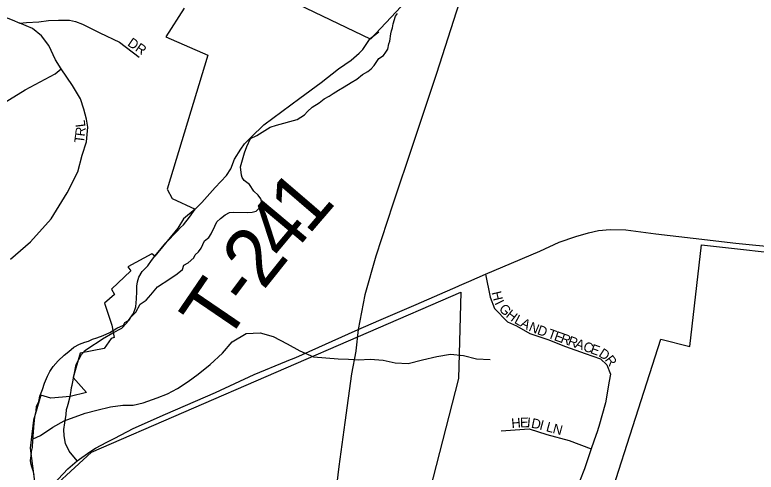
# Model space of a CAD drawing. Extents: x 1310247 to 1664935, y 235267 to 584339.
# Drawn here: x 1465655 to 1469473, y 432368 to 434723 of the extents above; entities that cross this region are included whole.
import ezdxf

# ---------------------------------------------------------------- set-up
doc = ezdxf.new("R2010")
doc.units = 0
for name, color, linetype in [('GM_X_City_Street', 7, 'Continuous'), ('GM_X_City_Street_Text', 7, 'Continuous'), ('GM_X_Corporation', 7, 'Continuous'), ('GM_X_Interstate_Route', 7, 'Continuous'), ('GM_X_Minor_River', 7, 'Continuous'), ('GM_X_State_Route', 7, 'Continuous'), ('GM_X_Township_Road', 7, 'Continuous'), ('GM_X_Township_Road_Text', 7, 'Continuous'), ('GM_X_Township_Subdivision', 7, 'Continuous'), ('GM_X_Township_Subdivision_Text', 7, 'Continuous')]:
    doc.layers.add(name, color=color, linetype=linetype)

msp = doc.modelspace()

# ---------------------------------------------------------------- linework, layer by layer
at = {"layer": 'GM_X_City_Street'}
for points in [[(1465030.4, 434987.6), (1465058.4, 434961.7), (1465068.7, 434951.7), (1465116.4, 434916.8), (1465163.7, 434874.1), (1465204.4, 434852.8), (1465247.2, 434838.2), (1465291.8, 434819.9), (1465335, 434807), (1465386.2, 434786.2), (1465429.9, 434768.7), (1465476.1, 434753.4), (1465543.6, 434731.3), (1465596.8, 434713.8), (1465641.4, 434697.2), (1465681.4, 434680.7), (1465715.4, 434684), (1465779.5, 434686.7), (1465828.2, 434694.5), (1465880.7, 434696.5), (1465898.1, 434696.3)], [(1465898.1, 434696.3), (1465937.4, 434695.8), (1465967, 434689.1), (1466003.4, 434674.9), (1466092.4, 434631.1), (1466194.1, 434581.9), (1466296.3, 434506)], [(1465632.5, 433465.8), (1465735.6, 433554.6), (1465841.5, 433672), (1465924.6, 433806.6), (1465979, 433915.4), (1466001.9, 434001.3), (1466024.8, 434070), (1466030.5, 434144.5), (1466024.5, 434186.5), (1466010, 434237.9), (1465993.4, 434290.5), (1465952.6, 434360.1), (1465893.9, 434444.5), (1465865.1, 434490.9), (1465830.1, 434565), (1465793, 434614.5), (1465745.6, 434653.6), (1465681.4, 434680.7)], [(1464879.2, 433535), (1464998, 433676.9), (1465006.4, 433686.9), (1465181, 433902.2), (1465344.6, 434071.4), (1465388.6, 434119.3), (1465408, 434140.4), (1465536, 434232.1), (1465708.3, 434337.1), (1465862.3, 434420.2), (1465893.9, 434444.5)], [(1466012, 432989.3), (1466014.8, 432992.5), (1466041, 433012.2), (1466093.9, 433046.5)], [(1465926.4, 432705.6), (1465930.5, 432718.3), (1465940, 432757.5), (1465945.3, 432789.3), (1465947.6, 432803.3)]]:
    msp.add_lwpolyline(points, dxfattribs=at)
at = {"layer": 'GM_X_Corporation'}
for points in [[(1467644.2, 434766.9), (1467486, 434597.3), (1466827.4, 434915.9)], [(1466527.8, 434757.9), (1466433.4, 434609.3), (1466649.2, 434515.3), (1466440.3, 433825.4), (1466466, 433777.2), (1466584.4, 433721.8), (1466523.4, 433672.9), (1466495.2, 433624.4), (1466375.3, 433481.2), (1466361.1, 433492.3), (1466236.9, 433426), (1466251.9, 433404.5), (1466153.3, 433310.3), (1466168.3, 433282.4), (1466116.9, 433237.5), (1466155.3, 433124.7), (1466166.8, 433062.2), (1466150.6, 433057.2), (1466114.9, 433005.4), (1465992.3, 432980.7), (1465956.1, 432855.5), (1466024.8, 432778), (1465940, 432757.5), (1465840.3, 432748.7), (1465788.4, 432763.8), (1465752.1, 432636), (1465733.4, 432491.9), (1465770.4, 432214.4), (1466049.3, 432470.5), (1467951.9, 433294.7), (1467939.8, 432849.6), (1467758.9, 432148.4)], [(1468592, 431837.3), (1468982.4, 433052.5), (1469131.8, 433015.8), (1469191.4, 433538.4), (1470238.1, 433422.3)]]:
    msp.add_lwpolyline(points, dxfattribs=at)
at = {"layer": 'GM_X_Interstate_Route'}
for points in [[(1468930.6, 437909.6), (1468885.2, 437706.2), (1468814.5, 437449.4), (1468751.2, 437250.5), (1468673.9, 436997.8), (1468643.8, 436902.1), (1468449.6, 436285.8), (1468331.6, 435926.7), (1468275.7, 435753.8), (1468167, 435434.9), (1468058.6, 435116.8), (1467943.8, 434784.9), (1467826.1, 434420.9), (1467706.5, 434061), (1467602.2, 433748.8), (1467515, 433480.3), (1467457.8, 433281.2), (1467423.9, 433102.2)], [(1467423.9, 433102.2), (1467412.1, 432992.7), (1467411.9, 432992)], [(1467411.9, 432992), (1467389.5, 432873.6), (1467355.2, 432623.5), (1467324, 432397), (1467298.3, 432183.5), (1467290.8, 432013.9), (1467291.5, 431711.8), (1467291.5, 431558.7)]]:
    msp.add_lwpolyline(points, dxfattribs=at)
at = {"layer": 'GM_X_Minor_River'}
for points in [[(1467147, 434207.9), (1467161.5, 434225.6), (1467186.1, 434247), (1467222.8, 434270), (1467247.4, 434291.4), (1467273.8, 434304.8), (1467294.2, 434318.2), (1467322.7, 434335.5), (1467351.2, 434352.8), (1467387.8, 434373.9), (1467416.3, 434391.1), (1467445, 434416.4), (1467473.5, 434431.7), (1467489.9, 434445.3), (1467506.4, 434462.9), (1467529.3, 434498.3), (1467553.8, 434513.7), (1467566.3, 434531.4), (1467576.7, 434547.1), (1467581.4, 434573), (1467585.7, 434587), (1467590.7, 434624.9), (1467595.1, 434640.8), (1467599.5, 434656.7), (1467604, 434676.6), (1467615.1, 434716.3), (1467625.4, 434730.1)], [(1465754.5, 432355.9), (1465750.8, 432370), (1465741.6, 432400.3), (1465737.9, 432416.4), (1465736.2, 432428.4), (1465738.9, 432452.4), (1465741.4, 432474.4), (1465745.9, 432494.3), (1465746.2, 432506.3), (1465748.6, 432520.2), (1465749.5, 432554.3), (1465752, 432574.2), (1465752.6, 432600.2), (1465758, 432652.2), (1465764.7, 432682), (1465767.4, 432708), (1465778, 432731.8), (1465784.7, 432759.6), (1465797.6, 432793.3), (1465808.5, 432827.1), (1465823.5, 432862.8), (1465836.1, 432886.5), (1465852.8, 432912.1), (1465877.6, 432941.5), (1465908.4, 432970.7), (1465933, 432990.1), (1465959.6, 433011.4), (1465988, 433026.7), (1466016.4, 433038), (1466034.6, 433043.5), (1466054.9, 433053), (1466077.1, 433060.4), (1466109.5, 433071.6), (1466144, 433086.7), (1466180.7, 433109.8), (1466215.1, 433124.9), (1466221.5, 433138.7), (1466245.9, 433152.1), (1466252.3, 433166), (1466279, 433191.3), (1466300.1, 433232.8), (1466330.7, 433254), (1466355.5, 433281.4), (1466390.6, 433322.6), (1466453.8, 433363), (1466490.6, 433390), (1466519.2, 433411.3), (1466525.8, 433433.2), (1466548.2, 433446.6), (1466576.9, 433471.9), (1466583.3, 433487.8), (1466601.7, 433503.3), (1466614.2, 433521), (1466631.2, 433558.6), (1466653.7, 433576), (1466666.2, 433595.7), (1466685.3, 433635.3), (1466695.9, 433657), (1466714.4, 433674.6), (1466738.9, 433694), (1466761.3, 433705.4), (1466779.4, 433706.9), (1466853.5, 433705), (1466877.6, 433706.3), (1466897.8, 433711.8), (1466918.4, 433733.3), (1466922.8, 433747.2), (1466925.2, 433763.2), (1466921.5, 433775.3), (1466907.9, 433793.7), (1466886.4, 433814.3), (1466863.2, 433848.9), (1466835.6, 433869.6), (1466826, 433885.9), (1466822.3, 433898), (1466817.3, 433940.2), (1466837.2, 434011.8), (1466850.1, 434045.5), (1466869.2, 434087), (1466901.7, 434102.2), (1466928.2, 434119.5), (1466970.9, 434144.5), (1467003.3, 434155.6), (1467108.3, 434184.9), (1467147, 434207.9)], [(1465749.1, 432540), (1465786.6, 432557.3), (1465851.7, 432600.2), (1465908.5, 432633.2), (1466017.6, 432671.2), (1466078.1, 432688.1), (1466148.6, 432704.8), (1466211, 432713.6), (1466265.1, 432712.6), (1466315.5, 432725.6), (1466388.2, 432750.3), (1466440.8, 432771.4), (1466493.5, 432798.5), (1466548.4, 432835.5), (1466599.3, 432872.7), (1466660.5, 432921.7), (1466723.9, 432980.6), (1466775.2, 433039.9), (1466846.3, 433082.6), (1466918.5, 433085.2), (1466986.3, 433065.9), (1467057.8, 433028.3), (1467123.2, 432993), (1467192.8, 432961.5), (1467320.9, 432951), (1467373, 432950), (1467425.1, 432946.9), (1467485.3, 432949.8), (1467551.4, 432944.5), (1467613.3, 432931.2), (1467681.4, 432927.9), (1467754, 432946.6), (1467828.6, 432963.2), (1467899, 432975.9), (1467965.1, 432968.6), (1468032.9, 432951.2), (1468103, 432947.8)]]:
    msp.add_lwpolyline(points, dxfattribs=at)
at = {"layer": 'GM_X_State_Route'}
for points in [[(1467938.6, 433325.6), (1467945.2, 433328.5), (1467992.8, 433349.2), (1468078.8, 433387), (1468168.1, 433426.2), (1468359.6, 433506.6), (1468457.5, 433551.9), (1468544.9, 433581.3), (1468609.9, 433601.4), (1468660.5, 433611.9), (1468721, 433618), (1468801.4, 433615.5), (1468955.6, 433594.7), (1469147.9, 433572.7), (1469368.4, 433547.8), (1469592.9, 433524.8), (1469785.2, 433498.8), (1470021.7, 433473.4), (1470256.1, 433448.1), (1470446, 433427.8)], [(1467423.9, 433102.2), (1467530.1, 433148.6), (1467721.7, 433231.1), (1467938.6, 433325.6)], [(1467057.6, 432940.8), (1467101.9, 432958.9), (1467289.5, 433043.5), (1467423.9, 433102.2)], [(1466170.5, 432544), (1466264, 432593.1), (1466431.2, 432666.3), (1466688.1, 432778.9), (1466888, 432871.1), (1467053.8, 432939.2), (1467057.6, 432940.8)], [(1465975.4, 432425.6), (1466040.8, 432472.8), (1466070.3, 432492.1), (1466129.7, 432522.5), (1466170.5, 432544)], [(1465783.3, 432225.2), (1465818.9, 432265.1), (1465878.5, 432331.6), (1465927.7, 432385), (1465975.4, 432425.6)]]:
    msp.add_lwpolyline(points, dxfattribs=at)
at = {"layer": 'GM_X_Township_Road'}
for points in [[(1467429.1, 434526.4), (1467430.3, 434527.4), (1467446.9, 434544.6), (1467468.2, 434576), (1467484.6, 434600.9), (1467529.3, 434636.1)], [(1466508.9, 433627.3), (1466523.7, 433642.1), (1466554.1, 433681.3), (1466584.4, 433721.8), (1466619, 433757), (1466659.3, 433802.6), (1466687.2, 433834.6), (1466716.8, 433864.8), (1466745.8, 433896.2), (1466767.7, 433929.9), (1466786, 433979.1), (1466819.2, 434031.8), (1466838.1, 434058.4), (1466871.9, 434093.9), (1466938.2, 434157.3), (1467122.4, 434294.1), (1467232.5, 434375.2), (1467321.3, 434444.5), (1467387.1, 434490.1), (1467429.1, 434526.4)], [(1466311.7, 433401.6), (1466339.9, 433430.4), (1466358.3, 433457.3), (1466375.3, 433481.2), (1466432.4, 433548.4), (1466492.3, 433610.8), (1466508.9, 433627.3)], [(1466093.9, 433046.5), (1466106.6, 433054.8), (1466159.7, 433085), (1466205.6, 433109.2), (1466232.4, 433136.8), (1466266.5, 433185.9), (1466279, 433218.7), (1466281.6, 433260.6), (1466284.2, 433298.7), (1466284.2, 433326.2), (1466287.5, 433347.8), (1466294, 433371.4), (1466311.1, 433400.9), (1466311.7, 433401.6)], [(1465947.6, 432803.3), (1465949.6, 432815.8), (1465970.8, 432922.2), (1465998.4, 432973.5), (1466012, 432989.3)], [(1465975.4, 432425.6), (1465935.7, 432476.2), (1465916.9, 432515.4), (1465910.1, 432555.2), (1465907.8, 432587.6), (1465912.4, 432622.3), (1465919.2, 432665.4), (1465921.4, 432690.4), (1465926.4, 432705.6)]]:
    msp.add_lwpolyline(points, dxfattribs=at)
at = {"layer": 'GM_X_Township_Subdivision'}
for points in [[(1468078.8, 433387), (1468103.5, 433268.4), (1468124.8, 433211.6), (1468191.7, 433143), (1468238.5, 433121), (1468307.8, 433081.9), (1468400.2, 433051.7), (1468490.8, 433014.4), (1468592, 432978.9), (1468672, 432952.2), (1468704, 432920.2), (1468723.5, 432872.3), (1468716.5, 432837.4), (1468697.6, 432725.4), (1468662.7, 432603.6), (1468651.8, 432571.2)], [(1468160.3, 432580.9), (1468304.2, 432591.6), (1468394.8, 432561.4), (1468510.3, 432531.2), (1468623.9, 432487.8)], [(1468651.8, 432571.2), (1468648.6, 432561.5), (1468623.9, 432487.8), (1468589.1, 432386), (1468562.6, 432320.1), (1468510.1, 432240.4), (1468457.8, 432188.8), (1468401.7, 432163.1), (1468327.6, 432145.6), (1468235.8, 432150.3), (1468132.1, 432171), (1467996.8, 432223.9)]]:
    msp.add_lwpolyline(points, dxfattribs=at)

# ---------------------------------------------------------------- texts
at = {"layer": 'GM_X_City_Street_Text'}
for s, rotation, p in [('DR', 325.495, (1466231.6, 434567.9)), ('L', 97.2141, (1466019.3, 434147.8)), ('R', 82.9653, (1466014.5, 434095.2)), ('T', 82.9868, (1466010.2, 434060.3))]:
    msp.add_text(s, height=50, rotation=rotation, dxfattribs=at).set_placement(p)
at = {"layer": 'GM_X_Township_Road_Text'}
for s, rotation, p in [('1', 49.3462, (1467166.6, 433584.5)), ('4', 50.0625, (1467048.6, 433443.6)), ('2', 51.4678, (1466934.7, 433300.5)), ('T', 55.7453, (1466738.2, 433021.1)), ('-', 53.2581, (1466862.5, 433203.7))]:
    msp.add_text(s, height=300, rotation=rotation, dxfattribs=at).set_placement(p)
at = {"layer": 'GM_X_Township_Subdivision_Text'}
for s, rotation, p in [('H', 283.5221, (1468110.1, 433293.6)), ('I', 295.937, (1468124.4, 433239.7)), ('G', 315.2856, (1468144.7, 433205)), ('H', 321.8618, (1468180.6, 433169.9)), ('L', 332.2169, (1468223.5, 433137.3)), ('A', 331.871, (1468254.6, 433121)), ('N', 337.2133, (1468298, 433098)), ('D', 340.4463, (1468341.5, 433079.9)), ('T', 340.3554, (1468395.3, 433060.7)), ('E', 340.3554, (1468428.5, 433048.9)), ('R', 340.3592, (1468461.6, 433037)), ('R', 340.3735, (1468498.9, 433023.7)), ('A', 340.3623, (1468536.2, 433010.4)), ('C', 340.3592, (1468577.7, 432995.6)), ('E', 340.3718, (1468615, 432982.3)), ('D', 326.9404, (1468657.8, 432967.4)), ('R', 306.6076, (1468691.3, 432946.6)), ('H', 5.4374, (1468214.4, 432594.2)), ('E', 2.0108, (1468257.4, 432598.3)), ('I', 355.1577, (1468291.1, 432599.6)), ('D', 348.3045, (1468311.4, 432597.9)), ('I', 344.8779, (1468353.7, 432589.2)), ('L', 344.8779, (1468387.7, 432580)), ('N', 344.8779, (1468421.7, 432570.8))]:
    msp.add_text(s, height=50, rotation=rotation, dxfattribs=at).set_placement(p)

doc.saveas('drawing.dxf')
